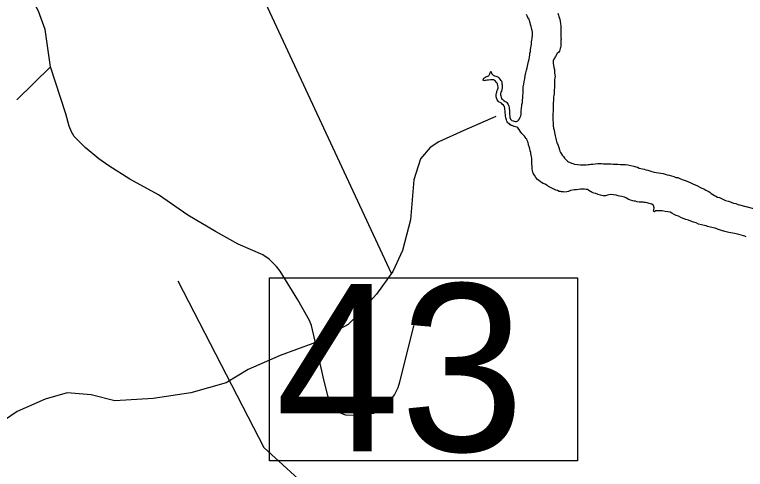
# Model space of a CAD drawing. Extents: x 1662474 to 1856135, y 779280 to 917889.
# Drawn here: x 1726176 to 1727704, y 810251 to 811202 of the extents above; entities that cross this region are included whole.
import ezdxf

# ---------------------------------------------------------------- set-up
doc = ezdxf.new("R2010")
doc.units = 0
for name, color, linetype in [('Exist Hydrographic Lake Shore', 7, 'Continuous'), ('Exist Hydrographic Misc Water Feature', 7, 'Continuous'), ('Exist Road Non-System Type 51', 7, 'Continuous'), ('Exist Road Secondary Structure Standard Bridge Number Label', 7, 'Continuous'), ('Exist Utilities Electrical Transmission Line', 7, 'Continuous')]:
    doc.layers.add(name, color=color, linetype=linetype)

msp = doc.modelspace()

# ---------------------------------------------------------------- linework, layer by layer
at = {"layer": 'Exist Hydrographic Lake Shore'}
for points in [[(1727251.8, 811108.7), (1727252.5, 811112.9), (1727253.2, 811117.6), (1727253.5, 811121.6), (1727254.4, 811125.2), (1727254.9, 811128.9), (1727255.4, 811132.3), (1727255.9, 811137), (1727256.6, 811140.4), (1727256.6, 811144.9), (1727257.8, 811148.3), (1727258.2, 811151.2), (1727258.2, 811154.4), (1727258.8, 811157.8), (1727258.8, 811161.7), (1727258.8, 811165.6), (1727258.2, 811169.1), (1727257.8, 811171.1), (1727256.6, 811174.1), (1727255.9, 811177.4), (1727254.9, 811181.1), (1727254, 811185.1), (1727252.8, 811189.2), (1727252, 811192.4), (1727250.6, 811194.2), (1727249.4, 811196.3), (1727248, 811199.5), (1727246.5, 811202.1)], [(1727311.5, 811204.8), (1727312.9, 811200.8), (1727313.9, 811197.9), (1727314.6, 811196.1), (1727315.8, 811192.4), (1727316.8, 811187.9), (1727317.6, 811183.2), (1727318.1, 811178), (1727318.1, 811173.2), (1727318.1, 811168.5), (1727318.1, 811163.6), (1727318.4, 811158.3), (1727318.4, 811154.1), (1727318.6, 811150.9), (1727318.4, 811148.3), (1727318.1, 811145.2), (1727318.1, 811142.2), (1727318.1, 811138.9), (1727318.1, 811136), (1727317.6, 811133.1), (1727316.8, 811131), (1727316.2, 811128.1), (1727315.2, 811125.8), (1727313.6, 811123.6), (1727310.5, 811120.5), (1727306.8, 811114.7), (1727303.6, 811108.9), (1727302.4, 811105.2), (1727302.4, 811102.4), (1727302.4, 811099.5), (1727302.9, 811096.1), (1727303.6, 811091.6), (1727304.8, 811087.4), (1727305, 811083.2), (1727305.2, 811079.8), (1727305.5, 811076.4), (1727306, 811073.5), (1727305.5, 811070.1), (1727304.8, 811065.9), (1727304.8, 811062.5), (1727304.8, 811058.8), (1727304.8, 811055.7), (1727305, 811052), (1727304.8, 811048.8), (1727304.5, 811044.6), (1727304.5, 811040.4), (1727303.9, 811036), (1727303.6, 811032.8), (1727302.9, 811030.4), (1727302.9, 811027.6), (1727302.9, 811024.7)], [(1727186.4, 811054.1), (1727185.9, 811056.4), (1727184.8, 811058.3), (1727183.2, 811060.9), (1727181.4, 811062.8), (1727179.5, 811064.1), (1727177.6, 811065.6), (1727174.2, 811065.9), (1727170.9, 811065.9), (1727166.6, 811064.9), (1727164.2, 811064.9), (1727161.1, 811064.3), (1727159.2, 811064.1), (1727156.6, 811063.6), (1727155.4, 811065.9), (1727157, 811069.3), (1727159.6, 811070.4), (1727161.1, 811071.9), (1727165.4, 811073.2), (1727167.8, 811074.1), (1727169.5, 811078), (1727172.1, 811083.8), (1727174.2, 811078), (1727176.6, 811075.1), (1727179.5, 811074.3), (1727181.9, 811073.2), (1727184.5, 811072.4), (1727186.4, 811071.7), (1727188.8, 811069.6), (1727190.8, 811067.2), (1727192.1, 811065.1), (1727193.8, 811063.6), (1727194.8, 811060.4), (1727195, 811057.5), (1727195.2, 811054.9), (1727195.8, 811052.2), (1727195.5, 811048.6), (1727194.5, 811045.2), (1727193.8, 811042), (1727192.6, 811039.6), (1727191.9, 811037.3), (1727192.1, 811034.4), (1727192.6, 811032.1), (1727193.1, 811029.7), (1727194, 811027.3), (1727195, 811025.5), (1727197.4, 811023.6), (1727199.2, 811022.1), (1727201.5, 811020.5), (1727203.6, 811019.7), (1727205.5, 811018.4), (1727206.8, 811016.3), (1727208.1, 811013.9), (1727209.1, 811010.8), (1727209.8, 811007.9), (1727210, 811005.2), (1727210.5, 811002.9), (1727210.5, 810998.7), (1727210.8, 810996.1), (1727210.8, 810993.2), (1727211.2, 810990.3), (1727211.5, 810986.9), (1727212.9, 810983.2), (1727215.8, 810980.9), (1727218.4, 810979.6), (1727220.8, 810979.3), (1727223.4, 810978.8), (1727225.1, 810978.5), (1727228.1, 810979.8), (1727229.6, 810981.6), (1727231.8, 810984.2), (1727233.4, 810987.2), (1727234.4, 810990.1), (1727234.9, 810993.4), (1727235.1, 810997.7), (1727235.1, 811002.1), (1727235.6, 811005.2), (1727236.2, 811007.9), (1727236.5, 811010.8), (1727236.8, 811014.2), (1727237.8, 811018.4), (1727238.2, 811023.6), (1727238.9, 811027.6), (1727238.9, 811030.8), (1727238.6, 811033.6), (1727239.4, 811036.5), (1727239.4, 811039.9), (1727239.6, 811043.1), (1727239.6, 811047.2), (1727239.6, 811051.2), (1727240.4, 811056.7), (1727241.2, 811061.9), (1727242.5, 811068), (1727243.5, 811074.1), (1727245.1, 811080.3), (1727246.5, 811085.6), (1727247.8, 811090.8), (1727249.4, 811097.7), (1727250.6, 811103.9), (1727251.8, 811108.7)], [(1727184.5, 811041.8), (1727185.5, 811044.6), (1727186.9, 811048.3), (1727187.1, 811050.9), (1727186.4, 811054.1)], [(1727379, 810832.8), (1727376.1, 810834.7), (1727373.8, 810836), (1727371.4, 810836), (1727367.8, 810836.8), (1727362.8, 810836.8), (1727359.2, 810836.8), (1727355.1, 810836), (1727350.9, 810835.8), (1727346.8, 810835.8), (1727342.5, 810835.2), (1727338, 810834.1), (1727334.1, 810832.3), (1727330.4, 810831.5), (1727326.8, 810830.8), (1727322.9, 810831.2), (1727319.6, 810831.2), (1727317.2, 810831.8), (1727314.6, 810832.3), (1727310.8, 810833.9), (1727307.4, 810834.9), (1727304.8, 810836.2), (1727302.4, 810837.6), (1727297.6, 810839.9), (1727292.6, 810842.8), (1727290, 810844.4), (1727287.9, 810845.2), (1727285, 810847.2), (1727281.4, 810849.1), (1727278, 810851.2), (1727275.6, 810852), (1727272.4, 810855.1), (1727269.2, 810857.2), (1727265.6, 810861.2), (1727262.8, 810865.9), (1727260.4, 810870.4), (1727259.6, 810872.8), (1727258.8, 810875.6), (1727258.2, 810879.3), (1727258.2, 810883.2), (1727257.8, 810890.6), (1727257.2, 810897.7), (1727257.2, 810902.1), (1727256.6, 810904.8), (1727256.4, 810908.4), (1727255.6, 810911.6), (1727255.4, 810913.7), (1727254, 810916.8), (1727253.2, 810921.6), (1727251.8, 810926.2), (1727250.6, 810929.2), (1727250.4, 810931.2), (1727250.1, 810933.6), (1727249.4, 810936), (1727247.8, 810938.9), (1727247.2, 810941.2), (1727245.9, 810943.1), (1727243.5, 810945.9), (1727242, 810948.1), (1727239.9, 810949.9), (1727238, 810951.8), (1727236.5, 810953.6), (1727234.6, 810955.9), (1727232.8, 810958.3), (1727230.8, 810961.9), (1727228.4, 810965.1), (1727226, 810966.4), (1727223.6, 810967.2), (1727220.5, 810968.2), (1727217.6, 810969.6), (1727214.6, 810970.1), (1727211.5, 810972.4), (1727209.8, 810974.1), (1727207.6, 810975.9), (1727206, 810977.7), (1727205.2, 810979.3), (1727204.5, 810981.9), (1727203.6, 810984.2), (1727203.1, 810986.1), (1727202.6, 810990.3), (1727202.1, 810993.2), (1727201.5, 810996.1), (1727201.9, 811000.8), (1727201.2, 811003.9), (1727201, 811006.3), (1727200, 811009.8), (1727197.9, 811012.4), (1727195.5, 811014.8), (1727193.8, 811016.6), (1727191.4, 811017.9), (1727189.2, 811018.9), (1727187.6, 811020), (1727185.2, 811023.9), (1727184, 811026.2), (1727182.6, 811029.9), (1727182.9, 811032.1), (1727183.2, 811034.9), (1727183.8, 811037.6), (1727184.5, 811039.9), (1727184.5, 811041.8)], [(1727302.9, 811024.7), (1727302.9, 811021.6), (1727302.4, 811017.9), (1727302.4, 811013.9), (1727302.1, 811009.8), (1727302.1, 811004.8), (1727302.1, 810999.8), (1727301.5, 810994.2), (1727301.5, 810989.5), (1727301.5, 810985.3), (1727301.5, 810981.1), (1727302.1, 810975.6), (1727302.4, 810969.3), (1727302.9, 810964.3), (1727303.9, 810960.4), (1727305, 810955.7), (1727305.5, 810952), (1727306, 810948.3), (1727306.8, 810945.4), (1727307.6, 810942.6), (1727308.1, 810939.4), (1727309.1, 810936.5), (1727310, 810934.1), (1727311, 810931.5), (1727312.4, 810928.6), (1727313.6, 810923.9), (1727315.2, 810919.2), (1727316.2, 810916.1), (1727317.6, 810913.7), (1727318.6, 810911.3), (1727320.8, 810908.4), (1727322, 810906.9), (1727323.6, 810905.2), (1727326, 810901.6), (1727328.1, 810899.8), (1727330.1, 810897.9), (1727332, 810895.6), (1727334.4, 810894.2), (1727337.5, 810892.9), (1727340.4, 810891.6), (1727343.2, 810890.3), (1727347, 810889.5), (1727352.8, 810888.8), (1727359.2, 810887.9), (1727363, 810887.7), (1727366.6, 810887.7), (1727371.4, 810887.9), (1727375.2, 810888.8), (1727377.9, 810888.8), (1727380.9, 810889.2), (1727384.8, 810889.5), (1727390, 810890.1), (1727395.2, 810890.3), (1727399.8, 810890.3), (1727403.1, 810890.3), (1727406.8, 810890.1), (1727411.2, 810890.1), (1727415.8, 810890.1), (1727419.6, 810890.1), (1727423.6, 810890.1), (1727427.2, 810889.5), (1727432, 810889.2), (1727437.2, 810889.2), (1727442.5, 810888.8), (1727446.5, 810888.8), (1727450.1, 810888.8), (1727453.5, 810888.8), (1727458.2, 810887.9), (1727464.2, 810886.6), (1727470.9, 810885.3), (1727475.2, 810884), (1727478.5, 810882.7), (1727481.9, 810880.9), (1727485.2, 810880.1), (1727488.8, 810879.3), (1727492.4, 810878.8), (1727496, 810877.7), (1727499.8, 810876.7), (1727503.9, 810875.1), (1727508.4, 810874.1), (1727513.1, 810872.8), (1727517.2, 810871.9), (1727522, 810871.1), (1727527.2, 810870.4), (1727532, 810869.8), (1727536.2, 810868.2), (1727540.6, 810867.2), (1727544.9, 810865.9), (1727549.6, 810864.9), (1727554.2, 810863.2), (1727558.2, 810861.7), (1727562.8, 810861.2), (1727566.6, 810859.1), (1727571.6, 810857.2), (1727576.1, 810855.9), (1727580.2, 810854.1), (1727585.2, 810852), (1727590, 810849.9), (1727594, 810848.1), (1727598.6, 810845.7)], [(1727705.8, 810737.3), (1727702.9, 810738.9), (1727699.8, 810739.7), (1727695.2, 810740.7), (1727690, 810742.3), (1727684.5, 810743.3), (1727677.9, 810744.9), (1727669.2, 810746.5), (1727661.1, 810748.3), (1727654.2, 810750.2), (1727649.6, 810752.2), (1727645.6, 810753.6), (1727642.8, 810754.4), (1727640.4, 810755.1), (1727636.8, 810755.9), (1727631.2, 810757.5), (1727624.6, 810758.8), (1727621.8, 810760.1), (1727618.1, 810760.9), (1727612, 810762.2), (1727606.2, 810764.1), (1727600.8, 810766.7), (1727595.5, 810768.2), (1727590.2, 810770.1), (1727585, 810771.9), (1727579.5, 810773.8), (1727574, 810775.9), (1727568.8, 810778), (1727564, 810780.3), (1727559.2, 810781.6), (1727554.9, 810784.2), (1727550.4, 810786.9), (1727546.4, 810788.8), (1727542, 810789.8), (1727536, 810790.6), (1727530.1, 810791.4), (1727526.8, 810791.6), (1727523.6, 810791.6), (1727519.6, 810791.6), (1727516.2, 810791.4), (1727513.6, 810789.5), (1727512, 810790.8), (1727512.4, 810793.8), (1727512.9, 810797.9), (1727512, 810802.6), (1727508.6, 810805.6), (1727503.1, 810807.1), (1727498.6, 810808.4), (1727495.2, 810809.2), (1727492.6, 810809.2), (1727490.2, 810809.8), (1727486.9, 810810), (1727481.9, 810810), (1727477.6, 810810.8), (1727474, 810811.6), (1727471.6, 810812.1), (1727468.8, 810812.9), (1727464, 810813.9), (1727458.8, 810816.1), (1727455.4, 810818.1), (1727451.1, 810820), (1727445.6, 810821.3), (1727440.6, 810822.1), (1727438.2, 810822.9), (1727434.1, 810824.4), (1727428.4, 810825.2), (1727421, 810825.5), (1727416, 810824.4), (1727411.5, 810823.1), (1727406.8, 810823.1), (1727401.2, 810824.4), (1727396, 810825.8), (1727391.4, 810827.6), (1727386.9, 810828.4), (1727383.5, 810829.7), (1727381.4, 810831.5), (1727379, 810832.8)], [(1727598.6, 810845.7), (1727603.6, 810843.6), (1727608.6, 810841.2), (1727613.1, 810839.1)], [(1727613.1, 810839.1), (1727616.8, 810837.6), (1727621.2, 810834.9), (1727625.8, 810832.8), (1727629.4, 810830.5), (1727632.5, 810827.6), (1727635.9, 810825.8), (1727639.4, 810823.9), (1727641.8, 810822.6), (1727645.6, 810820.5), (1727649.6, 810819.2), (1727653.8, 810817.4), (1727658, 810815.5), (1727662.5, 810813.4), (1727668.5, 810811.6), (1727674, 810809.8), (1727679.2, 810807.9), (1727683.8, 810806.9), (1727687.9, 810805.2), (1727691.6, 810804.2), (1727721, 810796.6)]]:
    msp.add_lwpolyline(points, dxfattribs=at)
at = {"layer": 'Exist Hydrographic Misc Water Feature'}
msp.add_lwpolyline([(1727182, 810989), (1727115.6, 810959.5), (1727063.3, 810936.1), (1727045.2, 810924.2), (1727024.9, 810900.4), (1727010.6, 810856.5), (1727003.8, 810772.6), (1726987.2, 810708.7), (1726966.7, 810664.9), (1726932.4, 810617.2), (1726900, 810581.4), (1726873.8, 810553.7), (1726799.4, 810514.4), (1726731.1, 810489.1), (1726664.6, 810459.7), (1726618.5, 810432.2), (1726544.3, 810410.8), (1726466.2, 810399.5), (1726386, 810394.3), (1726336.2, 810406.8), (1726286.1, 810411.3), (1726240, 810397.7), (1726181.8, 810372.2), (1726141.4, 810344.6)], dxfattribs=at)
at = {"layer": 'Exist Road Non-System Type 51'}
msp.add_line((1726251.4, 811092.9), (1726180.7, 811023.8), dxfattribs=at)
for points in [[(1726251.4, 811092.9), (1726240.2, 811170.9), (1726226.5, 811209.3), (1726206.9, 811245.4), (1726184.9, 811279.7), (1726140.4, 811333.1), (1726114.9, 811356), (1726092, 811374.5), (1726039.3, 811411.3), (1725984.9, 811449.2), (1725959.3, 811466.5), (1725931.7, 811482.8), (1725867.3, 811510.4), (1725839.2, 811518.5), (1725790.9, 811531.6), (1725733.7, 811541.3), (1725640, 811548.1), (1725534, 811549), (1725413.3, 811547.7)], [(1727010.1, 810551), (1726981.1, 810433.4), (1726977.2, 810421.3), (1726970.7, 810407.3), (1726956.6, 810389.2), (1726940.5, 810376.8), (1726934.6, 810372.6), (1726926.6, 810367.9), (1726894.3, 810363.9), (1726868.4, 810364.1), (1726859, 810367.9), (1726848.6, 810376.3), (1726838.7, 810388.4), (1726830.8, 810404.6), (1726821.1, 810444.5), (1726805.8, 810512.8), (1726797.1, 810551.7), (1726792.7, 810562.6), (1726768, 810605.5), (1726731.1, 810665.3), (1726723.4, 810675.3), (1726715.7, 810682.7), (1726708.6, 810690.4), (1726695.4, 810699.5), (1726643.6, 810721.9), (1726595.9, 810748.1), (1726538.2, 810782.8), (1726476.7, 810825.4), (1726417.3, 810857.8), (1726373.2, 810885.9), (1726352.5, 810900.5), (1726323.8, 810924.4), (1726300.9, 810946.8), (1726295.2, 810956.8), (1726290.2, 810968.7), (1726283.2, 810994.4), (1726251.4, 811092.9)]]:
    msp.add_lwpolyline(points, dxfattribs=at)
at = {"layer": 'Exist Road Secondary Structure Standard Bridge Number Label'}
msp.add_line((1726116.3, 812480.1), (1726963.5, 810661.6), dxfattribs=at)
msp.add_lwpolyline([(1726708.9, 810651.3), (1727353.1, 810651.3), (1727353.1, 810269), (1726708.9, 810269)], close=True, dxfattribs=at)
at = {"layer": 'Exist Utilities Electrical Transmission Line'}
msp.add_lwpolyline([(1726517.7, 810645), (1726697, 810296.7), (1726888.4, 810122.1), (1727169.1, 809898.5), (1727365.5, 809482.2), (1727600.3, 809408.8), (1727813, 809326.1), (1727964.5, 808980.3), (1728080.7, 808722.9), (1728145, 808592.3), (1728191.2, 808185.9), (1728075.6, 807927.7), (1728208.7, 807726.1), (1728324.5, 807560.6), (1728737.2, 807193.1)], dxfattribs=at)

# ---------------------------------------------------------------- texts
at = {"layer": 'Exist Road Secondary Structure Standard Bridge Number Label'}
msp.add_text('43', height=350, dxfattribs=at).set_placement((1726721.5, 810288.8))

doc.saveas('drawing.dxf')
